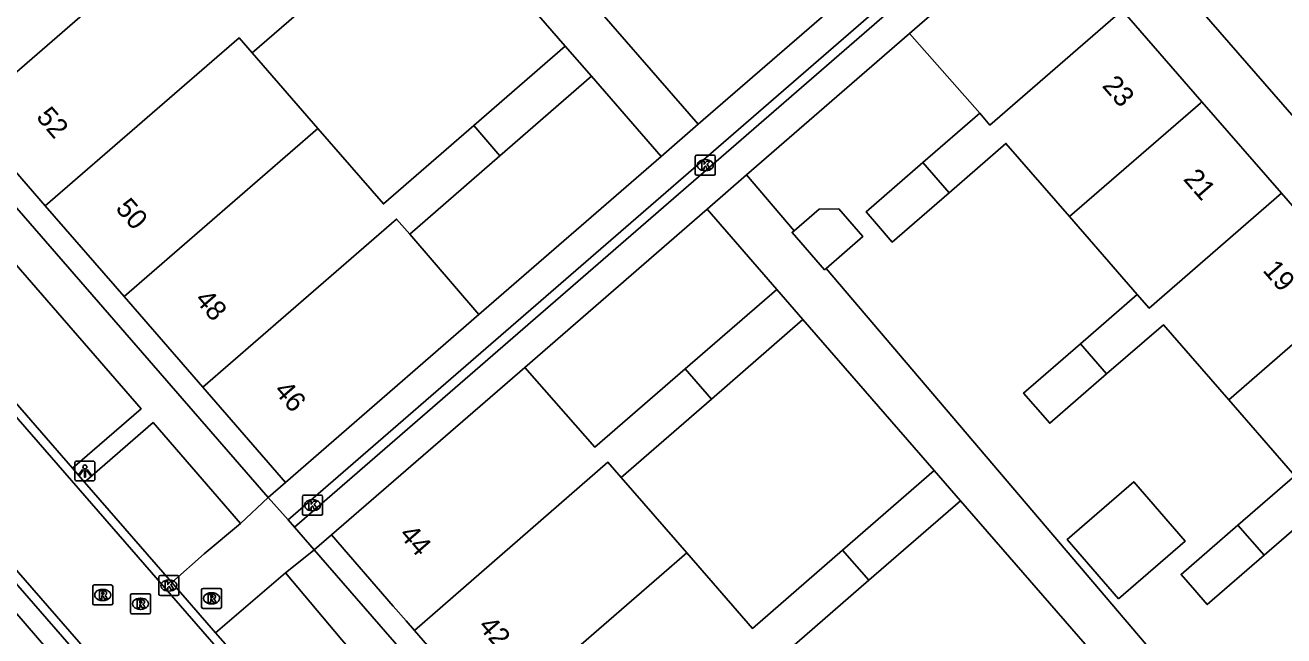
# Model space of a CAD drawing. Extents: x 155888 to 156864, y 383882 to 384671.
# Drawn here: x 156558.5 to 156621.4, y 384008.1 to 384038.7 of the extents above; entities that cross this region are included whole.
import ezdxf

# ---------------------------------------------------------------- set-up
doc = ezdxf.new("R2010")
doc.units = 0
for name, color, linetype in [('IMGEO_Greppel_droge_sloot', 7, 'Continuous'), ('IMGEO_Kolk', 7, 'Continuous'), ('IMGEO_Lichtpunt', 7, 'Continuous'), ('IMGEO_Pand', 7, 'Continuous'), ('IMGEO_Pand_nummerreeks', 7, 'Continuous'), ('IMGEO_Rijbaan_lokaal_gesloten', 7, 'Continuous'), ('IMGEO_Rijbaan_lokaal_open', 7, 'Continuous'), ('IMGEO_Rioolput', 7, 'Continuous'), ('IMGEO_Voetpad_open', 7, 'Continuous')]:
    doc.layers.add(name, color=color, linetype=linetype)

msp = doc.modelspace()

# ---------------------------------------------------------------- linework, layer by layer
at = {"layer": 'IMGEO_Greppel_droge_sloot'}
msp.add_lwpolyline([(156528.954, 384042.75), (156556.426, 384011.152), (156566.03, 384000), (156572.445, 383992.551), (156580.931, 383982.719), (156582.218, 383981.09), (156584.728, 383977.511), (156585.273, 383976.032), (156571.074, 383992.201), (156564.306, 384000), (156555.384, 384010.282), (156527.92, 384041.892)], dxfattribs=at)
at = {"layer": 'IMGEO_Kolk'}
for p, q in [((156591.97, 384031.23), (156591.97, 384032.082)), ((156592.045, 384032.156), (156592.897, 384032.156)), ((156592.458, 384031.936), (156592.483, 384031.936)), ((156592.971, 384032.082), (156592.971, 384031.23)), ((156592.897, 384031.156), (156592.045, 384031.156)), ((156592.481, 384031.376), (156592.456, 384031.376)), ((156572.354, 384014.238), (156572.354, 384015.09)), ((156572.429, 384015.164), (156573.281, 384015.164)), ((156572.842, 384014.944), (156572.867, 384014.944)), ((156573.355, 384015.09), (156573.355, 384014.238)), ((156573.281, 384014.164), (156572.429, 384014.164)), ((156572.865, 384014.384), (156572.84, 384014.384)), ((156565.184, 384010.224), (156565.184, 384011.076)), ((156565.259, 384011.15), (156566.111, 384011.15)), ((156566.185, 384011.076), (156566.185, 384010.224)), ((156565.695, 384010.37), (156565.67, 384010.37)), ((156565.672, 384010.93), (156565.697, 384010.93)), ((156566.111, 384010.15), (156565.259, 384010.15))]:
    msp.add_line(p, q, dxfattribs=at)
for points in [[(156591.97, 384031.23), (156591.97, 384032.082)], [(156592.045, 384032.156), (156592.897, 384032.156)], [(156592.291, 384031.856), (156592.414, 384031.856), (156592.414, 384031.705), (156592.544, 384031.856), (156592.708, 384031.856), (156592.562, 384031.705), (156592.715, 384031.456), (156592.563, 384031.456), (156592.478, 384031.62), (156592.414, 384031.553), (156592.414, 384031.456), (156592.291, 384031.456), (156592.291, 384031.856)], [(156592.971, 384032.082), (156592.971, 384031.23)], [(156592.897, 384031.156), (156592.045, 384031.156)], [(156572.354, 384014.238), (156572.354, 384015.09)], [(156572.429, 384015.164), (156573.281, 384015.164)], [(156572.675, 384014.864), (156572.798, 384014.864), (156572.798, 384014.713), (156572.928, 384014.864), (156573.092, 384014.864), (156572.946, 384014.713), (156573.099, 384014.464), (156572.947, 384014.464), (156572.862, 384014.628), (156572.798, 384014.561), (156572.798, 384014.464), (156572.675, 384014.464), (156572.675, 384014.864)], [(156573.355, 384015.09), (156573.355, 384014.238)], [(156573.281, 384014.164), (156572.429, 384014.164)], [(156565.184, 384010.224), (156565.184, 384011.076)], [(156565.259, 384011.15), (156566.111, 384011.15)], [(156566.185, 384011.076), (156566.185, 384010.224)], [(156565.505, 384010.85), (156565.628, 384010.85), (156565.628, 384010.699), (156565.758, 384010.85), (156565.922, 384010.85), (156565.776, 384010.699), (156565.929, 384010.45), (156565.777, 384010.45), (156565.692, 384010.614), (156565.628, 384010.547), (156565.628, 384010.45), (156565.505, 384010.45), (156565.505, 384010.85)], [(156566.111, 384010.15), (156565.259, 384010.15)]]:
    msp.add_lwpolyline(points, dxfattribs=at)
for centre, start, end in [((156592.047, 384032.08), 91.55205, 178.44795), ((156592.047, 384032.08), 91.55205, 178.44795), ((156592.895, 384032.08), 1.55205, 88.44795), ((156592.895, 384032.08), 1.55205, 88.44795), ((156592.047, 384031.232), 181.55205, 268.44795), ((156592.047, 384031.232), 181.55205, 268.44795), ((156592.895, 384031.232), 271.55205, 358.44795), ((156592.895, 384031.232), 271.55205, 358.44795), ((156572.431, 384015.088), 91.55205, 178.44795), ((156572.431, 384015.088), 91.55205, 178.44795), ((156573.279, 384015.088), 1.55205, 88.44795), ((156573.279, 384015.088), 1.55205, 88.44795), ((156572.431, 384014.24), 181.55205, 268.44795), ((156572.431, 384014.24), 181.55205, 268.44795), ((156573.279, 384014.24), 271.55205, 358.44795), ((156573.279, 384014.24), 271.55205, 358.44795), ((156565.261, 384011.074), 91.55205, 178.44795), ((156565.261, 384011.074), 91.55205, 178.44795), ((156566.109, 384011.074), 1.55205, 88.44795), ((156566.109, 384011.074), 1.55205, 88.44795), ((156565.261, 384010.226), 181.55205, 268.44795), ((156565.261, 384010.226), 181.55205, 268.44795), ((156566.109, 384010.226), 271.55205, 358.44795), ((156566.109, 384010.226), 271.55205, 358.44795)]:
    msp.add_arc(centre, 0.0765, start, end, dxfattribs=at)
for centre, major_axis, ratio, start_param, end_param in [((156592.457, 384031.656), (-0.387, 0.002), 0.722429, 4.712389, 7.853982), ((156592.482, 384031.656), (-0.39, 0.002), 0.717154, 1.570796, 4.712389), ((156572.841, 384014.664), (-0.387, 0.002), 0.722429, 4.712389, 7.853982), ((156572.866, 384014.664), (-0.39, 0.002), 0.717154, 1.570796, 4.712389), ((156565.671, 384010.65), (-0.387, 0.002), 0.722429, 4.712389, 7.853982), ((156565.696, 384010.65), (-0.39, 0.002), 0.717154, 1.570796, 4.712389)]:
    msp.add_ellipse(centre, major_axis=major_axis, ratio=ratio, start_param=start_param, end_param=end_param, dxfattribs=at)
at = {"layer": 'IMGEO_Lichtpunt'}
for p, q in [((156560.99, 384016.777), (156560.99, 384015.97)), ((156560.99, 384016.777), (156560.99, 384015.97)), ((156561.892, 384016.872), (156561.084, 384016.872)), ((156561.892, 384016.872), (156561.084, 384016.872)), ((156561.986, 384015.97), (156561.986, 384016.777)), ((156561.986, 384015.97), (156561.986, 384016.777)), ((156561.084, 384015.876), (156561.892, 384015.876)), ((156561.084, 384015.876), (156561.892, 384015.876))]:
    msp.add_line(p, q, dxfattribs=at)
for points in [[(156561.364, 384016.441), (156561.403, 384016.413), (156561.215, 384016.151), (156561.177, 384016.178), (156561.364, 384016.441)], [(156561.466, 384016.393), (156561.513, 384016.393), (156561.513, 384016.071), (156561.466, 384016.071), (156561.466, 384016.393)], [(156561.576, 384016.413), (156561.614, 384016.44), (156561.801, 384016.178), (156561.762, 384016.15), (156561.576, 384016.413)]]:
    msp.add_lwpolyline(points, dxfattribs=at)
msp.add_circle((156561.489, 384016.575), 0.0994, dxfattribs=at)
for centre, start, end in [((156561.084, 384016.777), 90, 180), ((156561.084, 384016.777), 90, 180), ((156561.892, 384016.777), 0, 90), ((156561.892, 384016.777), 0, 90), ((156561.084, 384015.97), 180, 270), ((156561.084, 384015.97), 180, 270), ((156561.892, 384015.97), 270, 0), ((156561.892, 384015.97), 270, 360)]:
    msp.add_arc(centre, 0.0946, start, end, dxfattribs=at)
at = {"layer": 'IMGEO_Pand'}
for points in [[(156602.674, 384038.239), (156609.299, 384043.999)], [(156565.256, 384042.554), (156555.581, 384034.149)], [(156574.351, 384041.185), (156569.843, 384037.271)], [(156613.295, 384039.404), (156613.205, 384039.325), (156606.689, 384033.664), (156606.176, 384034.255)], [(156617.274, 384034.828), (156613.295, 384039.404)], [(156559.513, 384029.619), (156569.188, 384038.026), (156569.843, 384037.271)], [(156606.176, 384034.255), (156602.674, 384038.239)], [(156580.907, 384033.635), (156585.482, 384037.608)], [(156585.482, 384037.608), (156586.794, 384036.098)], [(156569.843, 384037.271), (156573.122, 384033.495)], [(156586.794, 384036.098), (156582.218, 384032.125)], [(156606.176, 384034.255), (156603.337, 384031.79)], [(156610.665, 384029.085), (156617.196, 384034.76), (156617.274, 384034.828)], [(156621.253, 384030.252), (156617.274, 384034.828)], [(156559.513, 384029.619), (156555.581, 384034.149)], [(156573.122, 384033.495), (156576.399, 384029.721), (156580.907, 384033.635)], [(156582.218, 384032.125), (156580.907, 384033.635)], [(156573.122, 384033.495), (156563.444, 384025.089)], [(156604.648, 384030.28), (156607.487, 384032.745), (156610.665, 384029.085)], [(156582.218, 384032.125), (156577.71, 384028.211)], [(156603.337, 384031.79), (156600.499, 384029.325), (156601.014, 384028.732), (156601.81, 384027.815), (156604.648, 384030.28)], [(156603.337, 384031.79), (156604.648, 384030.28)], [(156614.042, 384025.196), (156614.64, 384024.508), (156621.253, 384030.252)], [(156625.232, 384025.676), (156621.253, 384030.252)], [(156563.444, 384025.089), (156559.513, 384029.619)], [(156598.505, 384026.501), (156600.337, 384028.091), (156599.136, 384029.475), (156598.154, 384029.462), (156596.908, 384028.38)], [(156567.376, 384020.559), (156577.055, 384028.966), (156577.71, 384028.211)], [(156610.665, 384029.085), (156614.042, 384025.196)], [(156577.71, 384028.211), (156581.161, 384024.19)], [(156596.908, 384028.38), (156596.81, 384028.295), (156598.427, 384026.433), (156598.505, 384026.501)], [(156591.464, 384021.478), (156596.038, 384025.451)], [(156596.038, 384025.451), (156597.349, 384023.941)], [(156618.616, 384019.93), (156625.232, 384025.676)], [(156567.376, 384020.559), (156563.444, 384025.089)], [(156614.042, 384025.196), (156611.204, 384022.731)], [(156581.161, 384024.19), (156571.504, 384015.803)], [(156597.349, 384023.941), (156592.775, 384019.969)], [(156612.515, 384021.222), (156615.353, 384023.687), (156618.616, 384019.93)], [(156611.204, 384022.731), (156608.366, 384020.267), (156608.964, 384019.578), (156609.677, 384018.757), (156612.515, 384021.222)], [(156611.204, 384022.731), (156612.515, 384021.222)], [(156573.798, 384013.184), (156583.457, 384021.55)], [(156583.457, 384021.55), (156586.957, 384017.563), (156591.464, 384021.478)], [(156592.775, 384019.969), (156591.464, 384021.478)], [(156571.504, 384015.803), (156567.376, 384020.559)], [(156592.775, 384019.969), (156588.268, 384016.054)], [(156618.616, 384019.93), (156621.909, 384016.138)], [(156588.268, 384016.054), (156587.613, 384016.809), (156577.944, 384008.41)], [(156588.268, 384016.054), (156591.546, 384012.28)], [(156599.332, 384012.42), (156603.905, 384016.393)], [(156605.217, 384014.883), (156603.905, 384016.393)], [(156621.909, 384016.138), (156619.07, 384013.673)], [(156613.111, 384009.98), (156616.44, 384012.871), (156613.866, 384015.835), (156610.537, 384012.944), (156613.111, 384009.98)], [(156605.217, 384014.883), (156600.643, 384010.911)], [(156620.382, 384012.163), (156623.22, 384014.628), (156626.568, 384010.773)], [(156619.07, 384013.673), (156616.232, 384011.208), (156616.916, 384010.42), (156617.543, 384009.698), (156620.382, 384012.163)], [(156619.07, 384013.673), (156620.382, 384012.163)], [(156573.798, 384013.184), (156576.89, 384009.624), (156577.527, 384008.89), (156577.944, 384008.41)], [(156581.878, 384003.881), (156591.546, 384012.28)], [(156591.546, 384012.28), (156594.825, 384008.505), (156599.332, 384012.42)], [(156600.643, 384010.911), (156599.332, 384012.42)], [(156600.643, 384010.911), (156596.136, 384006.996)], [(156577.944, 384008.41), (156580.55, 384005.409), (156581.331, 384004.511), (156581.878, 384003.881)]]:
    msp.add_lwpolyline(points, dxfattribs=at)
at = {"layer": 'IMGEO_Rijbaan_lokaal_gesloten'}
for points in [[(156529.628, 384051.804), (156565.483, 384010.532), (156574.636, 384000), (156603.554, 383966.725)], [(156646.206, 383910.051), (156567.998, 384000), (156530.033, 384043.663)]]:
    msp.add_lwpolyline(points, dxfattribs=at)
at = {"layer": 'IMGEO_Rijbaan_lokaal_open'}
for points in [[(156646.206, 383910.051), (156645.847, 383909.788), (156626.506, 383932.134), (156601.837, 383960.361), (156567.837, 383999.499), (156567.401, 384000), (156529.694, 384043.376)], [(156560.867, 384016.521), (156546.504, 384033.054)], [(156560.867, 384016.521), (156561.467, 384015.811)], [(156561.467, 384015.811), (156565.824, 384010.805)], [(156565.824, 384010.805), (156568.014, 384008.289)], [(156568.014, 384008.289), (156569.471, 384006.617), (156570.896, 384004.989), (156575.214, 384000), (156575.798, 383999.325)]]:
    msp.add_lwpolyline(points, dxfattribs=at)
at = {"layer": 'IMGEO_Rioolput'}
for p, q in [((156561.879, 384009.753), (156561.879, 384010.605)), ((156561.954, 384010.679), (156562.806, 384010.679)), ((156562.367, 384010.459), (156562.392, 384010.459)), ((156562.88, 384010.605), (156562.88, 384009.753)), ((156567.315, 384009.582), (156567.315, 384010.434)), ((156567.39, 384010.508), (156568.242, 384010.508)), ((156568.316, 384010.434), (156568.316, 384009.582)), ((156562.39, 384009.899), (156562.365, 384009.899)), ((156563.767, 384009.312), (156563.767, 384010.164)), ((156563.842, 384010.238), (156564.694, 384010.238)), ((156564.255, 384010.018), (156564.28, 384010.018)), ((156564.768, 384010.164), (156564.768, 384009.312)), ((156567.826, 384009.728), (156567.801, 384009.728)), ((156567.803, 384010.288), (156567.828, 384010.288)), ((156562.806, 384009.679), (156561.954, 384009.679)), ((156564.694, 384009.238), (156563.842, 384009.238)), ((156564.278, 384009.458), (156564.253, 384009.458)), ((156568.242, 384009.508), (156567.39, 384009.508))]:
    msp.add_line(p, q, dxfattribs=at)
for points in [[(156561.879, 384009.753), (156561.879, 384010.605)], [(156561.954, 384010.679), (156562.806, 384010.679)], [(156562.468, 384010.377), (156562.216, 384010.379), (156562.216, 384009.979)], [(156562.88, 384010.605), (156562.88, 384009.753)], [(156567.315, 384009.582), (156567.315, 384010.434)], [(156567.39, 384010.508), (156568.242, 384010.508)], [(156568.316, 384010.434), (156568.316, 384009.582)], [(156562.216, 384009.979), (156562.34, 384009.979), (156562.34, 384010.141), (156562.351, 384010.141)], [(156562.394, 384010.298), (156562.34, 384010.298), (156562.34, 384010.217)], [(156562.34, 384010.217), (156562.392, 384010.217)], [(156562.398, 384010.112), (156562.469, 384009.979), (156562.609, 384009.979), (156562.544, 384010.105)], [(156563.767, 384009.312), (156563.767, 384010.164)], [(156563.842, 384010.238), (156564.694, 384010.238)], [(156564.356, 384009.936), (156564.104, 384009.938), (156564.104, 384009.538)], [(156564.282, 384009.857), (156564.228, 384009.857), (156564.228, 384009.776)], [(156564.228, 384009.776), (156564.28, 384009.776)], [(156564.768, 384010.164), (156564.768, 384009.312)], [(156567.904, 384010.206), (156567.652, 384010.208), (156567.652, 384009.808)], [(156567.652, 384009.808), (156567.776, 384009.808), (156567.776, 384009.97), (156567.787, 384009.97)], [(156567.83, 384010.127), (156567.776, 384010.127), (156567.776, 384010.046)], [(156567.776, 384010.046), (156567.828, 384010.046)], [(156567.834, 384009.941), (156567.905, 384009.808), (156568.045, 384009.808), (156567.98, 384009.934)], [(156562.806, 384009.679), (156561.954, 384009.679)], [(156564.694, 384009.238), (156563.842, 384009.238)], [(156564.104, 384009.538), (156564.228, 384009.538), (156564.228, 384009.7), (156564.239, 384009.7)], [(156564.286, 384009.671), (156564.357, 384009.538), (156564.497, 384009.538), (156564.432, 384009.664)], [(156568.242, 384009.508), (156567.39, 384009.508)]]:
    msp.add_lwpolyline(points, dxfattribs=at)
for centre, radius, start, end in [((156561.956, 384010.603), 0.0765, 91.55205, 178.44795), ((156561.956, 384010.603), 0.0765, 91.55205, 178.44795), ((156562.467, 384010.267), 0.109, 350.36119, 89.41601), ((156562.804, 384010.603), 0.0765, 1.55205, 88.44795), ((156562.804, 384010.603), 0.0765, 1.55205, 88.44795), ((156567.392, 384010.432), 0.0765, 91.55205, 178.44795), ((156567.392, 384010.432), 0.0765, 91.55205, 178.44795), ((156568.24, 384010.432), 0.0765, 1.55205, 88.44795), ((156568.24, 384010.432), 0.0765, 1.55205, 88.44795), ((156561.956, 384009.755), 0.0765, 181.55205, 268.44795), ((156561.956, 384009.755), 0.0765, 181.55205, 268.44795), ((156562.35, 384010.088), 0.0533, 26.02933, 88.69889), ((156562.376, 384010.406), 0.19, 274.7715, 282.96867), ((156562.4, 384010.202), 0.0964, 77.00612, 93.18647), ((156562.414, 384010.259), 0.0378, 276.66336, 79.67722), ((156562.465, 384010.267), 0.112, 277.58423, 350.98172), ((156562.449, 384010.052), 0.108, 29.51342, 73.79051), ((156562.804, 384009.755), 0.0765, 271.55205, 358.44795), ((156562.804, 384009.755), 0.0765, 271.55205, 358.44795), ((156563.844, 384010.162), 0.0765, 91.55205, 178.44795), ((156563.844, 384010.162), 0.0765, 91.55205, 178.44795), ((156564.264, 384009.965), 0.19, 274.7715, 282.96867), ((156564.288, 384009.761), 0.0964, 77.00612, 93.18647), ((156564.302, 384009.818), 0.0378, 276.66336, 79.67722), ((156564.355, 384009.826), 0.109, 350.36119, 89.41601), ((156564.353, 384009.826), 0.112, 277.58423, 350.98172), ((156564.337, 384009.611), 0.108, 29.51342, 73.79051), ((156564.692, 384010.162), 0.0765, 1.55205, 88.44795), ((156564.692, 384010.162), 0.0765, 1.55205, 88.44795), ((156567.786, 384009.917), 0.0533, 26.02933, 88.69889), ((156567.812, 384010.235), 0.19, 274.7715, 282.96867), ((156567.836, 384010.031), 0.0964, 77.00612, 93.18647), ((156567.85, 384010.088), 0.0378, 276.66336, 79.67722), ((156567.903, 384010.096), 0.109, 350.36119, 89.41601), ((156567.901, 384010.096), 0.112, 277.58423, 350.98172), ((156567.885, 384009.881), 0.108, 29.51342, 73.79051), ((156563.844, 384009.314), 0.0765, 181.55205, 268.44795), ((156563.844, 384009.314), 0.0765, 181.55205, 268.44795), ((156564.238, 384009.647), 0.0533, 26.02933, 88.69889), ((156564.692, 384009.314), 0.0765, 271.55205, 358.44795), ((156564.692, 384009.314), 0.0765, 271.55205, 358.44795), ((156567.392, 384009.584), 0.0765, 181.55205, 268.44795), ((156567.392, 384009.584), 0.0765, 181.55205, 268.44795), ((156568.24, 384009.584), 0.0765, 271.55205, 358.44795), ((156568.24, 384009.584), 0.0765, 271.55205, 358.44795)]:
    msp.add_arc(centre, radius, start, end, dxfattribs=at)
for centre, major_axis, ratio, start_param, end_param in [((156562.366, 384010.179), (-0.387, 0.002), 0.722429, 4.712389, 7.853982), ((156562.391, 384010.179), (-0.39, 0.002), 0.717154, 1.570796, 4.712389), ((156564.254, 384009.738), (-0.387, 0.002), 0.722429, 4.712389, 7.853982), ((156564.279, 384009.738), (-0.39, 0.002), 0.717154, 1.570796, 4.712389), ((156567.802, 384010.008), (-0.387, 0.002), 0.722429, 4.712389, 7.853982), ((156567.827, 384010.008), (-0.39, 0.002), 0.717154, 1.570796, 4.712389)]:
    msp.add_ellipse(centre, major_axis=major_axis, ratio=ratio, start_param=start_param, end_param=end_param, dxfattribs=at)
at = {"layer": 'IMGEO_Voetpad_open'}
for points in [[(156592.123, 384033.709), (156560.241, 384070.368), (156568.505, 384077.555)], [(156570.638, 384015.053), (156532.534, 384058.953)], [(156571.643, 384013.927), (156610.251, 384047.438)], [(156571.955, 384013.575), (156610.564, 384047.077)], [(156611.545, 384045.94), (156647.359, 384004.761)], [(156578.927, 384045.158), (156585.482, 384037.608)], [(156600.378, 384040.878), (156592.123, 384033.709)], [(156594.535, 384031.171), (156602.674, 384038.239)], [(156546.504, 384033.054), (156549.932, 384036.025), (156564.3, 384019.486), (156560.867, 384016.521)], [(156586.794, 384036.098), (156590.268, 384032.098)], [(156592.123, 384033.709), (156590.268, 384032.098)], [(156590.268, 384032.098), (156581.161, 384024.19)], [(156592.56, 384029.456), (156594.535, 384031.171)], [(156596.908, 384028.38), (156594.535, 384031.171)], [(156583.457, 384021.55), (156592.56, 384029.456)], [(156596.038, 384025.451), (156592.56, 384029.456)], [(156626.755, 383993.273), (156598.505, 384026.501)], [(156603.905, 384016.393), (156597.349, 384023.941)], [(156561.467, 384015.811), (156564.898, 384018.805), (156569.26, 384013.748)], [(156571.504, 384015.803), (156570.638, 384015.053)], [(156570.638, 384015.053), (156569.26, 384013.748)], [(156570.638, 384015.053), (156571.643, 384013.927)], [(156611.773, 384007.335), (156605.217, 384014.883)], [(156569.26, 384013.748), (156567.448, 384012.229), (156565.824, 384010.805)], [(156571.955, 384013.575), (156571.643, 384013.927)], [(156572.933, 384012.431), (156571.955, 384013.575)], [(156572.933, 384012.431), (156573.798, 384013.184)], [(156572.933, 384012.431), (156572.904, 384012.408), (156571.511, 384011.292)], [(156608.736, 383971.231), (156583.736, 384000), (156572.933, 384012.431)], [(156568.014, 384008.289), (156569.647, 384009.687), (156571.511, 384011.292)], [(156571.511, 384011.292), (156574.313, 384007.943), (156579.202, 384002.311), (156576.567, 384000), (156575.798, 383999.325)]]:
    msp.add_lwpolyline(points, dxfattribs=at)

# ---------------------------------------------------------------- texts
at = {"layer": 'IMGEO_Pand_nummerreeks'}
for s, rotation, p in [('23', 311.00638, (156612.252, 384035.606)), ('52', 310.95575, (156559.017, 384034.036)), ('21', 311.00638, (156616.306, 384030.943)), ('50', 310.95575, (156562.978, 384029.472)), ('19', 311.00638, (156620.27, 384026.384)), ('48', 310.95575, (156566.934, 384024.914)), ('46', 310.95575, (156570.888, 384020.358)), ('44', 310.81191, (156577.142, 384013.167)), ('42', 310.81191, (156581.093, 384008.591))]:
    msp.add_text(s, height=1, rotation=rotation, dxfattribs=at).set_placement(p)

doc.saveas('drawing.dxf')
